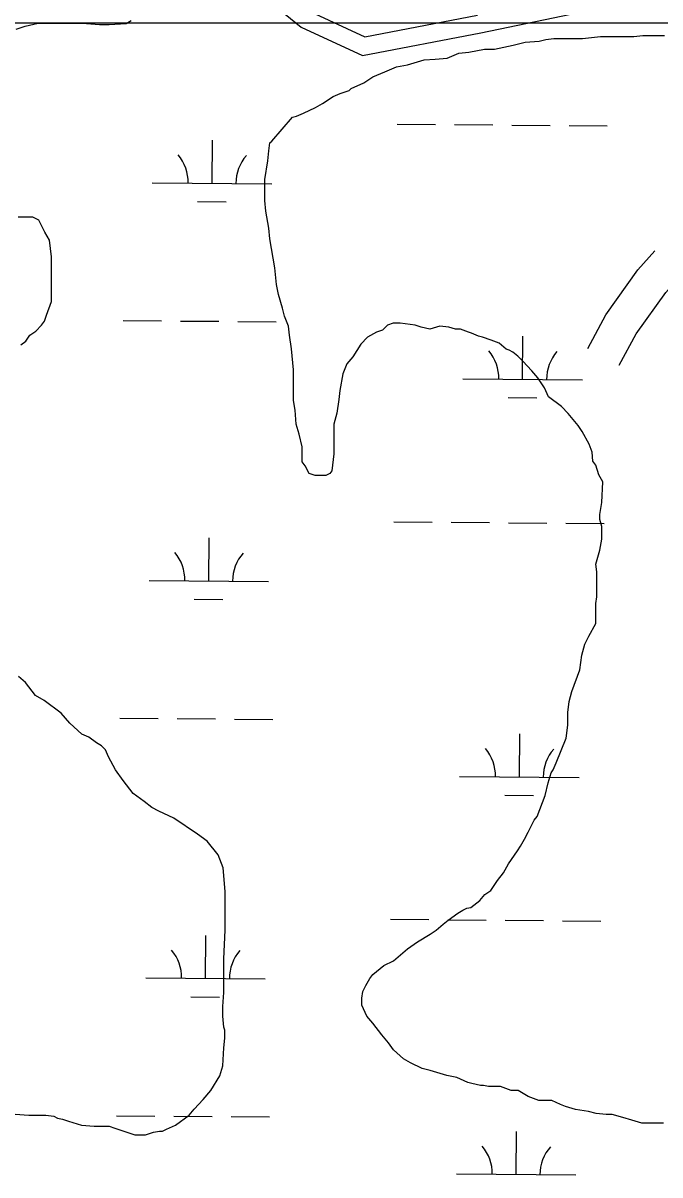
# Model space of a CAD drawing. Extents: x 3271442 to 3309282, y 752266 to 777610.
# Drawn here: x 3299652 to 3300185, y 768686 to 769649 of the extents above; entities that cross this region are included whole.
import ezdxf

# ---------------------------------------------------------------- set-up
doc = ezdxf.new("R2010")
doc.units = 0
for name, color, linetype in [('V-ROAD-CNTR', 7, 'Continuous'), ('V-SITE-VEGE', 7, 'Continuous'), ('V-WETL-SWMP', 7, 'Continuous')]:
    doc.layers.add(name, color=color, linetype=linetype)

msp = doc.modelspace()

# ---------------------------------------------------------------- linework, layer by layer
at = {"layer": 'V-ROAD-CNTR'}
for points in [[(3299844.53, 769678.82), (3299884.72, 769646), (3299936.12, 769622.2), (3300035.29, 769641.31), (3300133.5, 769661.56)], [(3299892.74, 769658.82), (3299938.03, 769637.85), (3300032.36, 769656.02)], [(3300124.69, 769377.2), (3300139.76, 769405.26), (3300166.69, 769442.84), (3300181.04, 769458.84)], [(3300151.12, 769363.01), (3300165.27, 769389.35), (3300190.12, 769424.03), (3300208.11, 769444.09)]]:
    msp.add_lwpolyline(points, dxfattribs=at)
at = {"layer": 'V-SITE-VEGE'}
for points in [[(3299646.22, 769644.24), (3299653.68, 769646.71), (3299664.44, 769649.19), (3299705.03, 769649.15), (3299715.79, 769648.31), (3299724.08, 769648.3), (3299738.16, 769649.11), (3299742.3, 769651.59)], [(3300024.89, 769390.68), (3300018.27, 769393.17), (3300014.13, 769393.18), (3300008.33, 769394.84), (3300000.88, 769395.67), (3299992.59, 769393.2), (3299985.14, 769394.86), (3299980.17, 769396.52), (3299967.75, 769398.19), (3299966.92, 769398.2), (3299961.95, 769398.2), (3299956.98, 769396.55), (3299952.84, 769392.41), (3299947.87, 769390.76), (3299940.41, 769386.63), (3299934.6, 769380.84), (3299927.97, 769370.08), (3299922.99, 769364.29), (3299919.67, 769356.01), (3299917.17, 769341.93), (3299916.33, 769334.48), (3299914.67, 769322.88), (3299912.17, 769313.78), (3299912.15, 769288.93), (3299910.48, 769274.85), (3299908.82, 769272.37), (3299905.5, 769270.72), (3299896.39, 769270.72), (3299891.42, 769272.39), (3299888.12, 769279.01), (3299885.64, 769282.33), (3299885.65, 769294.76), (3299883.18, 769305.52), (3299880.7, 769313.81), (3299879.88, 769325.4), (3299878.23, 769333.69), (3299878.26, 769359.36), (3299876.62, 769376.76), (3299874.98, 769388.35), (3299874.16, 769395.81), (3299870.86, 769404.1), (3299869.21, 769410.72), (3299865.91, 769422.32), (3299864.26, 769430.6), (3299862.62, 769444.69), (3299858.5, 769468.71), (3299857.68, 769477.82), (3299855.21, 769491.9), (3299854.39, 769501.01), (3299854.41, 769518.41), (3299856.91, 769534.14), (3299857.75, 769542.42), (3299858.59, 769549.05), (3299860.24, 769550.7), (3299877.66, 769570.56), (3299880.97, 769571.39), (3299886.77, 769573.86), (3299896.72, 769578.82), (3299902.52, 769582.13), (3299911.63, 769587.92), (3299917.43, 769590.39), (3299924.89, 769592.87), (3299926.55, 769594.53), (3299937.32, 769599.48), (3299944.78, 769604.45), (3299954.72, 769608.57), (3299964.67, 769612.71), (3299973.78, 769614.35), (3299987.87, 769618.48), (3299996.97, 769619.3), (3300006.91, 769620.11), (3300016.85, 769624.24), (3300025.14, 769625.06), (3300038.39, 769627.54), (3300046.68, 769627.53), (3300062.42, 769630.82), (3300072.35, 769633.3), (3300083.95, 769634.11), (3300089.75, 769635.76), (3300096.38, 769636.58), (3300120.4, 769636.56), (3300135.3, 769638.2), (3300163.46, 769638.17), (3300170.92, 769638.99), (3300189.14, 769638.97)], [(3299667.49, 769396.58), (3299669.98, 769399.89), (3299671.64, 769404.85), (3299675.79, 769416.45), (3299675.83, 769453.72), (3299674.19, 769467.8), (3299670.06, 769474.43), (3299665.1, 769484.37), (3299660.13, 769486.86), (3299647.71, 769486.87)], [(3299650.08, 769380.03), (3299654.23, 769383.34), (3299657.54, 769388.31), (3299662.52, 769391.61), (3299667.49, 769396.58)], [(3300051.56, 768759.55), (3300046.58, 768759.56), (3300041.62, 768759.56), (3300037.48, 768760.39), (3300034.99, 768760.4), (3300027.54, 768762.06), (3300024.23, 768762.89), (3300015.12, 768767.04), (3300006.84, 768768.71), (3299992.77, 768772.86), (3299986.14, 768774.53), (3299976.21, 768779.51), (3299970.41, 768782.83), (3299962.14, 768790.29), (3299958, 768796.09), (3299952.21, 768802.72), (3299944.77, 768812.67), (3299939.81, 768818.47), (3299935.68, 768827.59), (3299935.68, 768833.38), (3299936.52, 768839.18), (3299939, 768844.15), (3299942.33, 768849.94), (3299944.81, 768853.25), (3299953.93, 768860.7), (3299962.21, 768864.83), (3299973.82, 768874.75), (3299982.11, 768880.54), (3299992.89, 768887.16), (3299997.86, 768890.46), (3300003.66, 768895.43), (3300007.81, 768898.74), (3300016.09, 768904.53), (3300020.24, 768907.01), (3300023.55, 768908.66), (3300026.87, 768909.48), (3300034.33, 768915.27), (3300038.47, 768920.24), (3300043.45, 768923.55), (3300049.25, 768931.82), (3300054.23, 768938.44), (3300058.38, 768945.89), (3300065.84, 768956.65), (3300068.33, 768960.79), (3300071.65, 768966.58), (3300074.97, 768972.38), (3300079.95, 768982.31), (3300082.44, 768985.62), (3300089.08, 769003.01), (3300091.58, 769013.77), (3300094.07, 769022.05), (3300095.73, 769024.53), (3300098.22, 769030.33), (3300106.53, 769051.03), (3300108.19, 769061.79), (3300108.2, 769066.76), (3300108.2, 769072.56), (3300109.04, 769081.67), (3300111.54, 769089.95), (3300118.18, 769108.16), (3300119.85, 769120.58), (3300122.35, 769129.69), (3300125.66, 769136.31), (3300131.47, 769147.07), (3300131.48, 769152.87), (3300131.49, 769163.64), (3300132.32, 769169.43), (3300132.33, 769178.54), (3300132.35, 769190.14), (3300131.53, 769196.76), (3300134.85, 769208.36), (3300136.52, 769217.47), (3300136.53, 769228.23), (3300134.88, 769234.03), (3300134.88, 769238.17), (3300136.55, 769248.11), (3300137.4, 769265.5), (3300134.09, 769271.3), (3300131.61, 769279.58), (3300129.13, 769282.9), (3300128.31, 769290.36), (3300125.83, 769296.98), (3300120.05, 769307.76), (3300116.74, 769312.73), (3300108.47, 769322.68), (3300102.68, 769328.48), (3300091.92, 769336.78), (3300088.61, 769344.23), (3300082.82, 769352.52), (3300077.86, 769358.33), (3300070.42, 769366.61), (3300066.28, 769370.76), (3300062.14, 769374.08), (3300058.83, 769375.73), (3300056.35, 769376.57), (3300050.56, 769381.54), (3300043.93, 769384.03), (3300036.48, 769386.53), (3300033.17, 769387.36), (3300027.38, 769389.85), (3300024.89, 769390.68)], [(3299735.83, 769015.53), (3299729.21, 769024.64), (3299723.43, 769035.42), (3299720.95, 769041.22), (3299717.64, 769044.53), (3299713.5, 769047.02), (3299706.88, 769052), (3299701.09, 769054.49), (3299691.16, 769063.61), (3299683.71, 769071.9), (3299669.64, 769082.68), (3299662.2, 769086.83), (3299653.92, 769097.61), (3299648.13, 769102.58)], [(3299645.26, 768736.51), (3299656.86, 768735.67), (3299670.94, 768735.66), (3299677.56, 768734.82), (3299680.87, 768733.16), (3299685.01, 768732.33), (3299689.98, 768730.67), (3299700.74, 768727.34), (3299711.51, 768726.51), (3299723.93, 768726.49), (3299728.9, 768724.83), (3299738, 768721.51), (3299745.46, 768719.01), (3299754.57, 768719.01), (3299761.19, 768721.48), (3299766.17, 768722.3), (3299768.65, 768722.3), (3299771.96, 768723.95), (3299779.42, 768727.26), (3299791.02, 768735.53), (3299795.17, 768740.49), (3299802.63, 768748.77), (3299809.27, 768756.21), (3299816.74, 768768.63), (3299819.23, 768776.91), (3299820.07, 768791.82), (3299820.91, 768800.1), (3299820.92, 768806.72), (3299820.09, 768809.21), (3299819.27, 768818.32), (3299819.28, 768826.6), (3299820.12, 768838.2), (3299820.15, 768866.36), (3299821.01, 768890.37), (3299821.04, 768922.68), (3299819.4, 768942.55), (3299815.27, 768953.33), (3299806.18, 768964.93), (3299797.9, 768970.74), (3299778.04, 768984.01), (3299765.62, 768989.82), (3299759.82, 768993.14), (3299753.21, 768998.11), (3299744.1, 769004.75), (3299735.83, 769015.53)], [(3300188.18, 768728.76), (3300177.41, 768728.77), (3300169.96, 768728.78), (3300161.68, 768731.27), (3300154.23, 768733.77), (3300145.12, 768736.26), (3300140.15, 768736.27), (3300131.87, 768737.1), (3300125.24, 768738.77), (3300114.48, 768740.43), (3300106.2, 768742.93), (3300102.06, 768744.59), (3300094.61, 768747.91), (3300088.81, 768747.92), (3300083.84, 768747.92), (3300074.74, 768751.24), (3300066.46, 768756.22), (3300060.66, 768756.23), (3300051.56, 768759.55)]]:
    msp.add_lwpolyline(points, dxfattribs=at)
at = {"layer": 'V-WETL-SWMP'}
for p, q in [((3299965.14, 769564.77), (3299997.13, 769564.51)), ((3300013.13, 769564.38), (3300045.13, 769564.11)), ((3300061.13, 769563.98), (3300093.13, 769563.72)), ((3300109.13, 769563.59), (3300141.13, 769563.32)), ((3299810.13, 769515.31), (3299810.43, 769551.3)), ((3299760.13, 769515.72), (3299860.13, 769514.89)), ((3299798, 769499.97), (3299822, 769499.78)), ((3299735.77, 769400.48), (3299767.77, 769400.22)), ((3299783.77, 769400.09), (3299815.77, 769399.82)), ((3299831.77, 769399.69), (3299863.77, 769399.43)), ((3300070.22, 769351.3), (3300070.52, 769387.3)), ((3300020.23, 769351.71), (3300120.22, 769350.88)), ((3300058.1, 769335.96), (3300082.1, 769335.77)), ((3299962.4, 769232.11), (3299994.39, 769231.85)), ((3300010.39, 769231.71), (3300042.39, 769231.45)), ((3300058.39, 769231.32), (3300090.39, 769231.06)), ((3300106.39, 769230.92), (3300138.39, 769230.66)), ((3299807.39, 769182.64), (3299807.69, 769218.64)), ((3299757.39, 769183.05), (3299857.39, 769182.23)), ((3299795.26, 769167.31), (3299819.26, 769167.11)), ((3299733.03, 769067.82), (3299765.03, 769067.56)), ((3299781.03, 769067.42), (3299813.03, 769067.16)), ((3299829.03, 769067.03), (3299861.03, 769066.77)), ((3300067.48, 769018.63), (3300067.78, 769054.63)), ((3300017.49, 769019.05), (3300117.48, 769018.22)), ((3300055.36, 769003.3), (3300079.36, 769003.1)), ((3299959.65, 768899.45), (3299991.65, 768899.18)), ((3300007.65, 768899.05), (3300039.65, 768898.79)), ((3300055.65, 768898.66), (3300087.65, 768898.39)), ((3300103.65, 768898.26), (3300135.65, 768898)), ((3299804.65, 768849.98), (3299804.95, 768885.98)), ((3299754.65, 768850.39), (3299854.65, 768849.57)), ((3299792.52, 768834.65), (3299816.52, 768834.45)), ((3299730.29, 768735.16), (3299762.29, 768734.89)), ((3299778.29, 768734.76), (3299810.29, 768734.5)), ((3299826.29, 768734.37), (3299858.29, 768734.1)), ((3300064.74, 768685.97), (3300065.04, 768721.97)), ((3300014.75, 768686.38), (3300114.74, 768685.56))]:
    msp.add_line(p, q, dxfattribs=at)
msp.add_lwpolyline([(3301086.51, 769649.41), (3298565.06, 769649.41)], dxfattribs=at)
for centre, start, end in [((3299754.89, 769516.24), 358.75626, 40.29992), ((3299865.38, 769515.33), 138.75625, 180.29991), ((3300014.99, 769352.23), 358.75626, 40.29992), ((3300125.47, 769351.32), 138.75625, 180.29991), ((3299752.15, 769183.57), 358.75626, 40.29992), ((3299862.64, 769182.66), 138.75625, 180.29991), ((3300012.25, 769019.56), 358.75626, 40.29992), ((3300122.73, 769018.65), 138.75625, 180.29991), ((3299749.41, 768850.91), 358.75626, 40.29992), ((3299859.9, 768850), 138.75625, 180.29991), ((3300009.51, 768686.9), 358.75626, 40.29992), ((3300119.99, 768685.99), 138.75625, 180.29991)]:
    msp.add_arc(centre, 35.25, start, end, dxfattribs=at)

doc.saveas('drawing.dxf')
